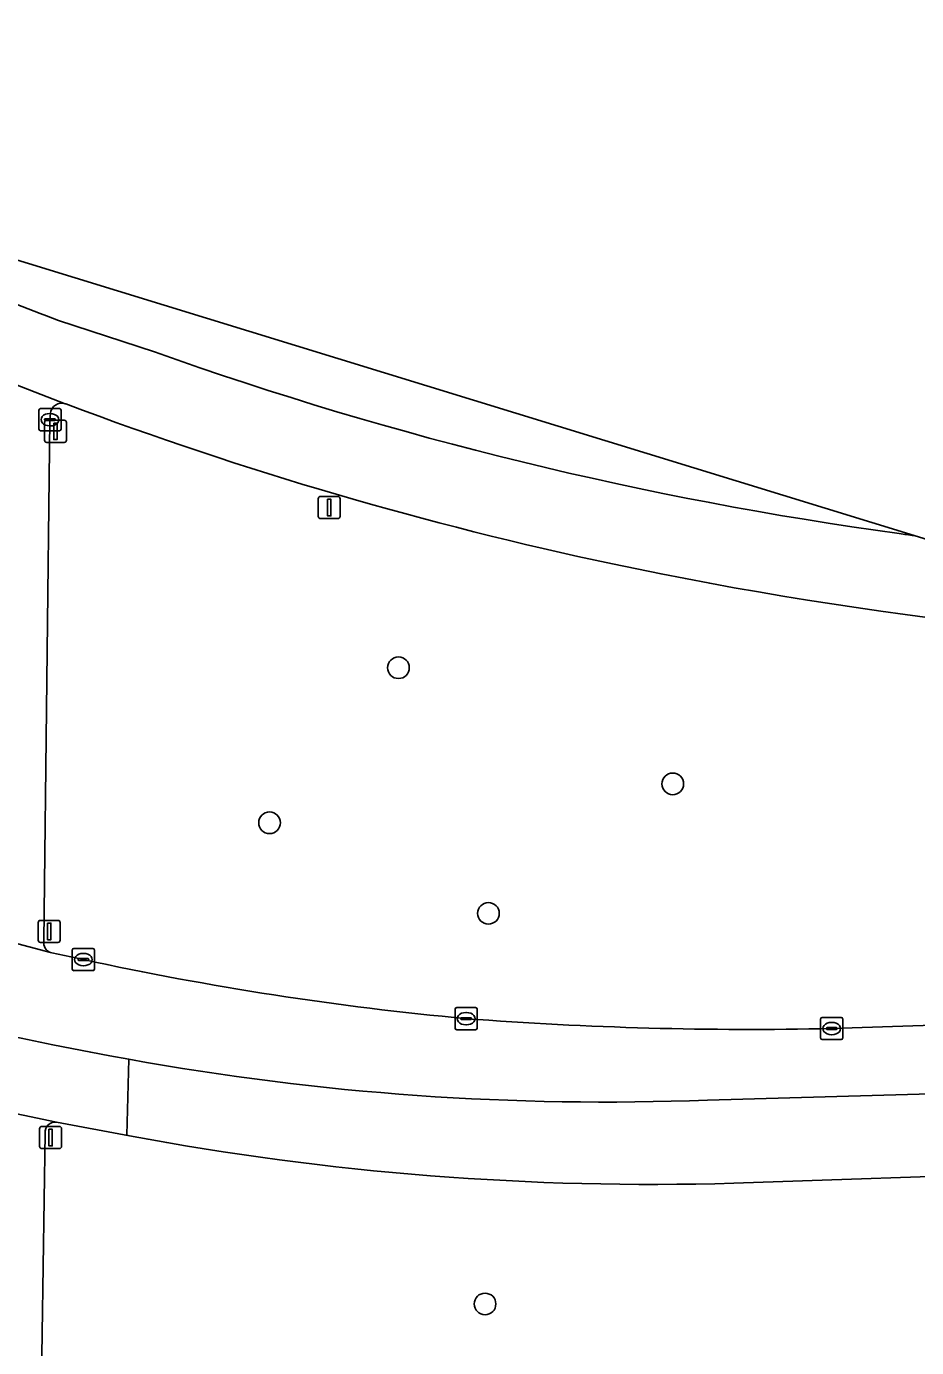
# Model space of a CAD drawing. Extents: x 160554 to 161248, y 385329 to 386506.
# Drawn here: x 160643.7 to 160683.9, y 386445.2 to 386504.8 of the extents above; entities that cross this region are included whole.
import ezdxf

# ---------------------------------------------------------------- set-up
doc = ezdxf.new("R2010")
doc.units = 0
for name, color, linetype in [('IMGEO_Berm_groen', 7, 'Continuous'), ('IMGEO_Boom', 7, 'Continuous'), ('IMGEO_Kolk', 7, 'Continuous'), ('IMGEO_Lichtmast', 7, 'Continuous'), ('IMGEO_OVBaan_gesloten', 7, 'Continuous'), ('IMGEO_Rijbaan_regionaal_gesloten', 7, 'Continuous'), ('IMGEO_Verkeersregelinstallatiepaal', 7, 'Continuous'), ('IMGEO_Voetpad_open', 7, 'Continuous')]:
    doc.layers.add(name, color=color, linetype=linetype)

msp = doc.modelspace()

# ---------------------------------------------------------------- linework, layer by layer
at = {"layer": 'IMGEO_Berm_groen'}
for points in [[(160645.476, 386487.802), (160645.457, 386487.809)], [(160644.789, 386487.368), (160644.766, 386487.088), (160644.495, 386463.537)], [(160644.793, 386463.026), (160644.851, 386463.011), (160646.274, 386462.706)], [(160680.066, 386459.591), (160698.368, 386460.189)], [(160648.353, 386454.749), (160645.066, 386455.37)], [(160644.545, 386454.871), (160644.191, 386430.774), (160647.988, 386432.019), (160649.467, 386432.504), (160652.525, 386433.54), (160671.015, 386439.751)], [(160688.932, 386453.057), (160675.644, 386452.608)]]:
    msp.add_lwpolyline(points, dxfattribs=at)
for centre, radius, start, end in [((160645.295, 386487.327), 0.508, 71.44867, 175.41529), ((160705.531, 386647.195), 170.331, 249.35484, 258.01912), ((160707.574, 386657.359), 180.698, 258.05439, 269.39423), ((160644.937, 386463.453), 0.45, 169.20509, 251.29384), ((160676.999, 386604.427), 145.013, 257.76758, 264.68131), ((160676.394, 386629.041), 169.49, 265.65648, 271.24158), ((160645.011, 386454.906), 0.467, 83.1897, 184.3391), ((160671.92, 386580.148), 127.594, 259.35613, 271.67245)]:
    msp.add_arc(centre, radius, start, end, dxfattribs=at)
at = {"layer": 'IMGEO_Boom'}
for centre in [(160660.503, 386475.887), (160672.887, 386470.642), (160654.68, 386468.886), (160664.565, 386464.794), (160664.411, 386447.153)]:
    msp.add_circle(centre, 0.489, dxfattribs=at)
at = {"layer": 'IMGEO_Kolk'}
for p, q in [((160644.265, 386486.662), (160644.265, 386487.514)), ((160644.34, 386487.588), (160645.192, 386487.588)), ((160645.266, 386487.514), (160645.266, 386486.662)), ((160644.524, 386487.082), (160644.524, 386487.094)), ((160644.962, 386487.045), (160644.564, 386487.045)), ((160644.567, 386487.131), (160644.965, 386487.131)), ((160644.753, 386487.368), (160644.778, 386487.368)), ((160645.008, 386487.094), (160645.008, 386487.082)), ((160645.192, 386486.588), (160644.34, 386486.588)), ((160644.776, 386486.808), (160644.751, 386486.808)), ((160645.773, 386462.28), (160645.773, 386463.132)), ((160645.848, 386463.206), (160646.7, 386463.206)), ((160646.261, 386462.986), (160646.286, 386462.986)), ((160646.774, 386463.132), (160646.774, 386462.28)), ((160646.032, 386462.7), (160646.032, 386462.712)), ((160646.47, 386462.663), (160646.072, 386462.663)), ((160646.075, 386462.749), (160646.473, 386462.749)), ((160646.284, 386462.426), (160646.259, 386462.426)), ((160646.516, 386462.712), (160646.516, 386462.7)), ((160646.7, 386462.206), (160645.848, 386462.206)), ((160663.056, 386459.612), (160663.056, 386460.464)), ((160663.131, 386460.538), (160663.983, 386460.538)), ((160663.315, 386460.032), (160663.315, 386460.044)), ((160663.753, 386459.995), (160663.355, 386459.995)), ((160663.358, 386460.081), (160663.756, 386460.081)), ((160663.544, 386460.318), (160663.569, 386460.318)), ((160663.799, 386460.044), (160663.799, 386460.032)), ((160664.057, 386460.464), (160664.057, 386459.612)), ((160679.565, 386459.165), (160679.565, 386460.017)), ((160679.64, 386460.091), (160680.492, 386460.091)), ((160680.566, 386460.017), (160680.566, 386459.165)), ((160663.983, 386459.538), (160663.131, 386459.538)), ((160663.567, 386459.758), (160663.542, 386459.758)), ((160679.824, 386459.585), (160679.824, 386459.597)), ((160680.262, 386459.548), (160679.864, 386459.548)), ((160679.867, 386459.634), (160680.265, 386459.634)), ((160680.053, 386459.871), (160680.078, 386459.871)), ((160680.308, 386459.597), (160680.308, 386459.585)), ((160680.492, 386459.091), (160679.64, 386459.091)), ((160680.076, 386459.311), (160680.051, 386459.311))]:
    msp.add_line(p, q, dxfattribs=at)
for points in [[(160644.265, 386486.662), (160644.265, 386487.514)], [(160644.34, 386487.588), (160645.192, 386487.588)], [(160645.266, 386487.514), (160645.266, 386486.662)], [(160645.192, 386486.588), (160644.34, 386486.588)], [(160645.773, 386462.28), (160645.773, 386463.132)], [(160645.848, 386463.206), (160646.7, 386463.206)], [(160646.774, 386463.132), (160646.774, 386462.28)], [(160646.7, 386462.206), (160645.848, 386462.206)], [(160663.056, 386459.612), (160663.056, 386460.464)], [(160663.131, 386460.538), (160663.983, 386460.538)], [(160664.057, 386460.464), (160664.057, 386459.612)], [(160679.565, 386459.165), (160679.565, 386460.017)], [(160679.64, 386460.091), (160680.492, 386460.091)], [(160680.566, 386460.017), (160680.566, 386459.165)], [(160663.983, 386459.538), (160663.131, 386459.538)], [(160680.492, 386459.091), (160679.64, 386459.091)]]:
    msp.add_lwpolyline(points, dxfattribs=at)
for centre, radius, start, end in [((160644.342, 386487.512), 0.0765, 91.55205, 178.44795), ((160644.342, 386487.512), 0.0765, 91.55205, 178.44795), ((160645.19, 386487.512), 0.0765, 1.55205, 88.44795), ((160645.19, 386487.512), 0.0765, 1.55205, 88.44795), ((160644.564, 386487.091), 0.0403, 85.87752, 175.75265), ((160644.561, 386487.081), 0.0366, 178.93798, 274.71019), ((160644.965, 386487.088), 0.043, 264.86636, 352.45326), ((160644.969, 386487.093), 0.0386, 1.73085, 96.63898), ((160644.342, 386486.664), 0.0765, 181.55205, 268.44795), ((160644.342, 386486.664), 0.0765, 181.55205, 268.44795), ((160645.19, 386486.664), 0.0765, 271.55205, 358.44795), ((160645.19, 386486.664), 0.0765, 271.55205, 358.44795), ((160645.85, 386463.13), 0.0765, 91.55205, 178.44795), ((160645.85, 386463.13), 0.0765, 91.55205, 178.44795), ((160646.698, 386463.13), 0.0765, 1.55205, 88.44795), ((160646.698, 386463.13), 0.0765, 1.55205, 88.44795), ((160646.072, 386462.709), 0.0403, 85.87752, 175.75265), ((160646.069, 386462.699), 0.0366, 178.93798, 274.71019), ((160646.473, 386462.706), 0.043, 264.86636, 352.45326), ((160646.477, 386462.711), 0.0386, 1.73085, 96.63898), ((160645.85, 386462.282), 0.0765, 181.55205, 268.44795), ((160645.85, 386462.282), 0.0765, 181.55205, 268.44795), ((160646.698, 386462.282), 0.0765, 271.55205, 358.44795), ((160646.698, 386462.282), 0.0765, 271.55205, 358.44795), ((160663.133, 386460.462), 0.0765, 91.55205, 178.44795), ((160663.133, 386460.462), 0.0765, 91.55205, 178.44795), ((160663.355, 386460.041), 0.0403, 85.87752, 175.75265), ((160663.352, 386460.031), 0.0366, 178.93798, 274.71019), ((160663.756, 386460.038), 0.043, 264.86636, 352.45326), ((160663.76, 386460.043), 0.0386, 1.73085, 96.63898), ((160663.981, 386460.462), 0.0765, 1.55205, 88.44795), ((160663.981, 386460.462), 0.0765, 1.55205, 88.44795), ((160679.642, 386460.015), 0.0765, 91.55205, 178.44795), ((160679.642, 386460.015), 0.0765, 91.55205, 178.44795), ((160680.49, 386460.015), 0.0765, 1.55205, 88.44795), ((160680.49, 386460.015), 0.0765, 1.55205, 88.44795), ((160663.133, 386459.614), 0.0765, 181.55205, 268.44795), ((160663.133, 386459.614), 0.0765, 181.55205, 268.44795), ((160663.981, 386459.614), 0.0765, 271.55205, 358.44795), ((160663.981, 386459.614), 0.0765, 271.55205, 358.44795), ((160679.864, 386459.594), 0.0403, 85.87752, 175.75265), ((160679.861, 386459.584), 0.0366, 178.93798, 274.71019), ((160680.265, 386459.591), 0.043, 264.86636, 352.45326), ((160680.269, 386459.596), 0.0386, 1.73085, 96.63898), ((160679.642, 386459.167), 0.0765, 181.55205, 268.44795), ((160679.642, 386459.167), 0.0765, 181.55205, 268.44795), ((160680.49, 386459.167), 0.0765, 271.55205, 358.44795), ((160680.49, 386459.167), 0.0765, 271.55205, 358.44795)]:
    msp.add_arc(centre, radius, start, end, dxfattribs=at)
for centre, major_axis, ratio, start_param, end_param in [((160644.752, 386487.088), (-0.387, 0.002), 0.722429, 4.712389, 7.853982), ((160644.777, 386487.088), (-0.39, 0.002), 0.717154, 1.570796, 4.712389), ((160646.26, 386462.706), (-0.387, 0.002), 0.722429, 4.712389, 7.853982), ((160646.285, 386462.706), (-0.39, 0.002), 0.717154, 1.570796, 4.712389), ((160663.543, 386460.038), (-0.387, 0.002), 0.722429, 4.712389, 7.853982), ((160663.568, 386460.038), (-0.39, 0.002), 0.717154, 1.570796, 4.712389), ((160680.052, 386459.591), (-0.387, 0.002), 0.722429, 4.712389, 7.853982), ((160680.077, 386459.591), (-0.39, 0.002), 0.717154, 1.570796, 4.712389)]:
    msp.add_ellipse(centre, major_axis=major_axis, ratio=ratio, start_param=start_param, end_param=end_param, dxfattribs=at)
at = {"layer": 'IMGEO_Lichtmast'}
for p, q in [((160656.878, 386482.721), (160656.878, 386483.521)), ((160656.878, 386483.521), (160656.878, 386482.721)), ((160656.978, 386483.621), (160657.768, 386483.621)), ((160657.768, 386483.621), (160656.978, 386483.621)), ((160657.868, 386483.521), (160657.868, 386482.721)), ((160657.868, 386482.721), (160657.868, 386483.521)), ((160657.768, 386482.621), (160656.978, 386482.621)), ((160656.978, 386482.621), (160657.768, 386482.621))]:
    msp.add_line(p, q, dxfattribs=at)
msp.add_lwpolyline([(160657.298, 386483.496), (160657.448, 386483.496), (160657.448, 386482.746), (160657.298, 386482.746), (160657.298, 386483.496)], dxfattribs=at)
for centre, start, end in [((160656.978, 386483.521), 90, 180), ((160656.978, 386483.521), 90, 180), ((160657.768, 386483.521), 0, 90), ((160657.768, 386483.521), 360, 90), ((160656.978, 386482.721), 180, 270), ((160656.978, 386482.721), 180, 270), ((160657.768, 386482.721), 270, 0), ((160657.768, 386482.721), 270, 0)]:
    msp.add_arc(centre, 0.1, start, end, dxfattribs=at)
at = {"layer": 'IMGEO_OVBaan_gesloten'}
for points in [[(160636.45, 386495.12), (160635.147, 386492.028), (160639.14, 386490.34), (160642.375, 386488.988), (160645.457, 386487.809), (160645.476, 386487.802)], [(160649.482, 386490.149), (160645.151, 386491.568)], [(160686.916, 386481.463), (160685.055, 386481.463), (160683.787, 386481.852)], [(160634.283, 386457.965), (160638.647, 386456.798), (160642.036, 386455.999), (160645.066, 386455.37), (160648.353, 386454.749), (160648.232, 386454.779), (160648.32, 386458.207)], [(160648.32, 386458.207), (160648.232, 386454.779), (160648.353, 386454.749)], [(160751.822, 386458.685), (160689.329, 386456.773), (160674.462, 386456.362)], [(160675.644, 386452.608), (160688.932, 386453.057), (160702.878, 386453.512), (160703.954, 386453.568), (160721.407, 386454.214), (160740.823, 386454.926), (160751.957, 386455.326), (160751.822, 386458.685)]]:
    msp.add_lwpolyline(points, dxfattribs=at)
for centre, radius, start, end in [((160713.338, 386671.032), 191.981, 246.39075, 249.19584), ((160705.981, 386648.701), 168.317, 250.38665, 262.19347), ((160705.531, 386647.195), 170.331, 249.35484, 258.01912), ((160707.133, 386656.636), 176.336, 262.1729, 262.39194), ((160707.574, 386657.359), 180.698, 258.05439, 269.39423), ((160673.004, 386596.762), 140.736, 248.53473, 259.89869), ((160669.795, 386576.357), 120.085, 259.69849, 272.22748), ((160671.92, 386580.148), 127.594, 259.35613, 271.67245)]:
    msp.add_arc(centre, radius, start, end, dxfattribs=at)
at = {"layer": 'IMGEO_Rijbaan_regionaal_gesloten'}
for points in [[(160683.787, 386481.852), (160633.834, 386497.196), (160618.749, 386504.848), (160617.759, 386503.608)], [(160645.151, 386491.568), (160649.482, 386490.149)], [(160646.274, 386462.706), (160644.851, 386463.011), (160644.793, 386463.026), (160642.106, 386463.738), (160638.516, 386464.591)], [(160766.197, 386462.618), (160703.351, 386460.395), (160698.368, 386460.189), (160680.066, 386459.591)], [(160674.462, 386456.362), (160689.329, 386456.773), (160751.822, 386458.685), (160782.966, 386459.81)]]:
    msp.add_lwpolyline(points, dxfattribs=at)
for centre, radius, start, end in [((160713.338, 386671.032), 191.981, 246.39075, 249.19584), ((160705.981, 386648.701), 168.317, 250.38665, 262.19347), ((160707.133, 386656.636), 176.336, 262.1729, 262.39194), ((160673.004, 386596.762), 140.736, 248.53473, 259.89869), ((160676.999, 386604.427), 145.013, 257.76758, 264.68131), ((160676.394, 386629.041), 169.49, 265.65648, 271.24158), ((160669.795, 386576.357), 120.085, 259.69849, 272.22748)]:
    msp.add_arc(centre, radius, start, end, dxfattribs=at)
at = {"layer": 'IMGEO_Verkeersregelinstallatiepaal'}
for p, q in [((160644.519, 386486.162), (160644.519, 386486.962)), ((160644.519, 386486.962), (160644.519, 386486.162)), ((160644.619, 386487.062), (160645.409, 386487.062)), ((160645.409, 386487.062), (160644.619, 386487.062)), ((160645.509, 386486.962), (160645.509, 386486.162)), ((160645.509, 386486.162), (160645.509, 386486.962)), ((160645.409, 386486.062), (160644.619, 386486.062)), ((160644.619, 386486.062), (160645.409, 386486.062)), ((160644.235, 386463.578), (160644.235, 386464.378)), ((160644.235, 386464.378), (160644.235, 386463.578)), ((160644.335, 386464.478), (160645.125, 386464.478)), ((160645.125, 386464.478), (160644.335, 386464.478)), ((160645.225, 386464.378), (160645.225, 386463.578)), ((160645.225, 386463.578), (160645.225, 386464.378)), ((160645.125, 386463.478), (160644.335, 386463.478)), ((160644.335, 386463.478), (160645.125, 386463.478)), ((160644.297, 386454.269), (160644.297, 386455.069)), ((160644.297, 386455.069), (160644.297, 386454.269)), ((160644.397, 386455.169), (160645.187, 386455.169)), ((160645.187, 386455.169), (160644.397, 386455.169)), ((160645.287, 386455.069), (160645.287, 386454.269)), ((160645.287, 386454.269), (160645.287, 386455.069)), ((160645.187, 386454.169), (160644.397, 386454.169)), ((160644.397, 386454.169), (160645.187, 386454.169))]:
    msp.add_line(p, q, dxfattribs=at)
for points in [[(160644.939, 386486.937), (160645.089, 386486.937), (160645.089, 386486.187), (160644.939, 386486.187), (160644.939, 386486.937)], [(160644.655, 386464.353), (160644.805, 386464.353), (160644.805, 386463.603), (160644.655, 386463.603), (160644.655, 386464.353)], [(160644.717, 386455.044), (160644.867, 386455.044), (160644.867, 386454.294), (160644.717, 386454.294), (160644.717, 386455.044)]]:
    msp.add_lwpolyline(points, dxfattribs=at)
for centre, start, end in [((160644.619, 386486.962), 90, 180), ((160644.619, 386486.962), 90, 180), ((160645.409, 386486.962), 0, 90), ((160645.409, 386486.962), 360, 90), ((160644.619, 386486.162), 180, 270), ((160644.619, 386486.162), 180, 270), ((160645.409, 386486.162), 270, 0), ((160645.409, 386486.162), 270, 0), ((160644.335, 386464.378), 90, 180), ((160644.335, 386464.378), 90, 180), ((160645.125, 386464.378), 0, 90), ((160645.125, 386464.378), 360, 90), ((160644.335, 386463.578), 180, 270), ((160644.335, 386463.578), 180, 270), ((160645.125, 386463.578), 270, 0), ((160645.125, 386463.578), 270, 0), ((160644.397, 386455.069), 90, 180), ((160644.397, 386455.069), 90, 180), ((160645.187, 386455.069), 0, 90), ((160645.187, 386455.069), 360, 90), ((160644.397, 386454.269), 180, 270), ((160644.397, 386454.269), 180, 270), ((160645.187, 386454.269), 270, 0), ((160645.187, 386454.269), 270, 0)]:
    msp.add_arc(centre, 0.1, start, end, dxfattribs=at)
at = {"layer": 'IMGEO_Voetpad_open'}
for points in [[(160645.457, 386487.809), (160642.375, 386488.988), (160642.106, 386463.738), (160644.793, 386463.026)], [(160644.495, 386463.537), (160644.766, 386487.088)], [(160644.766, 386487.088), (160644.789, 386487.368)], [(160645.066, 386455.37), (160642.036, 386455.999), (160641.749, 386435.665), (160641.67, 386432.668)], [(160644.191, 386430.774), (160644.545, 386454.871)]]:
    msp.add_lwpolyline(points, dxfattribs=at)
for centre, radius, start, end in [((160645.295, 386487.327), 0.508, 71.44867, 175.41529), ((160644.937, 386463.453), 0.45, 169.20509, 251.29384), ((160645.011, 386454.906), 0.467, 83.1897, 184.3391)]:
    msp.add_arc(centre, radius, start, end, dxfattribs=at)

doc.saveas('drawing.dxf')
